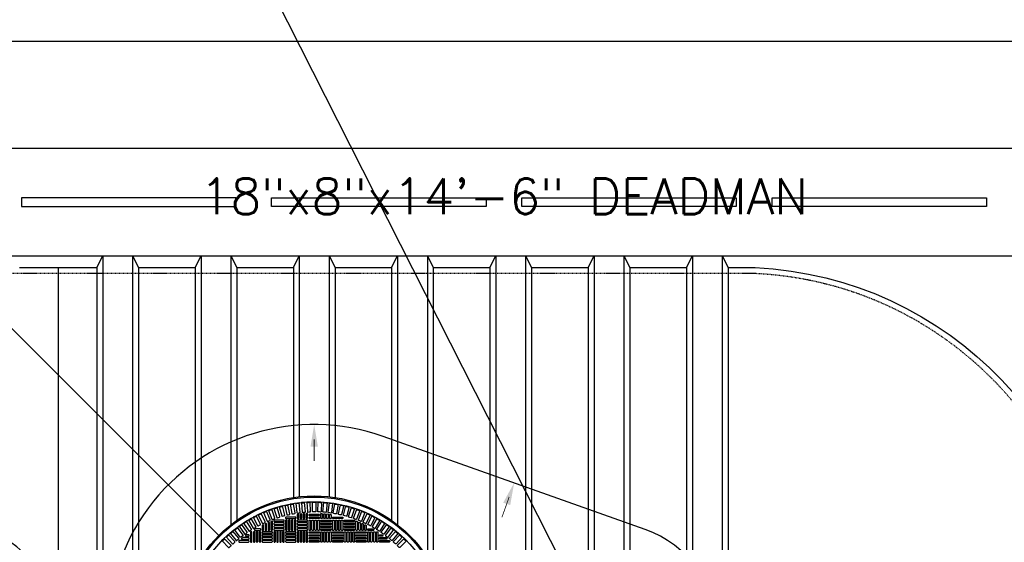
# Model space of a CAD drawing. Extents: x -285 to 5863, y 308 to 3178.
# Tile 608 of 622: x 5223 to 5388, y 1413 to 1501. Entities that reach past the tile are written whole.
import ezdxf
from ezdxf.enums import TextEntityAlignment as Align

# ---------------------------------------------------------------- set-up
doc = ezdxf.new("R2010")
doc.units = 0
doc.header["$MEASUREMENT"] = 0
doc.header["$PDSIZE"] = 1
doc.linetypes.add('HIDDEN3', pattern=[0.1875, 0.125, -0.0625])
doc.layers.get('0').update_dxf_attribs({"color": 255, "linetype": 'CONTINUOUS'})
doc.layers.get('DEFPOINTS').update_dxf_attribs({"linetype": 'CONTINUOUS'})
for name, color, linetype in [('DIM', 3, 'CONTINUOUS'), ('PIPING-PRODUCT-REGULAR', 4, 'CONTINUOUS'), ('TANK-ANCHOR', 4, 'CONTINUOUS'), ('TANK-MANHOLE-COVER-40', 2, 'CONTINUOUS'), ('TANK-MANHOLE-COVER-HATCH-40', 252, 'CONTINUOUS'), ('TANK-SLAB', 6, 'CONTINUOUS'), ('TANK-SLOPE', 3, 'CONTINUOUS'), ('TANK-UST', 5, 'CONTINUOUS'), ('TANK-UST-RIB', 7, 'CONTINUOUS'), ('TEXT', 3, 'CONTINUOUS')]:
    doc.layers.add(name, color=color, linetype=linetype)
doc.styles.add('SIMPLEX', font='simplex')
doc.dimstyles.new('DIM64', dxfattribs={"dimscale": 64, "dimtxt": 0.09375, "dimasz": 0.09375, "dimexe": 0.0625, "dimexo": 0.0625, "dimgap": 0.046875, "dimtad": 1, "dimdec": 4, "dimzin": 3, "dimdsep": 46, "dimlunit": 4, "dimtxsty": 'SIMPLEX', "dimcen": 0, "dimclrd": 256, "dimclre": 256, "dimclrt": 256, "dimadec": 0, "dimazin": 0, "dimtfac": 1, "dimtdec": 4, "dimtmove": 0, "dimatfit": 3, "dimfxl": 1, "dimfrac": 2, "dimtolj": 1, "dimtzin": 0, "dimarcsym": 0})

# ---------------------------------------------------------------- blocks, each defined once
blk = doc.blocks.new('*D66')
at = {"layer": 'DEFPOINTS', "color": 0, "transparency": 16777216}
for p in [(5440.24, 1545.52), (4823.48, 1497.02), (5440.24, 1497.02)]:
    blk.add_point(p, dxfattribs=at)
at = {"layer": 'DIM', "lineweight": -2, "transparency": 16777216}
for p, q in [((4823.48, 1501.02), (4823.48, 1549.52)), ((5440.24, 1501.02), (5440.24, 1549.52)), ((4829.48, 1545.52), (5434.24, 1545.52))]:
    blk.add_line(p, q, dxfattribs=at)
at = {"layer": 'DIM', "transparency": 16777216}
for points in [[(4829.48, 1546.52), (4829.48, 1544.52), (4823.48, 1545.52)], [(5434.24, 1546.52), (5434.24, 1544.52), (5440.24, 1545.52)]]:
    blk.add_solid(points, dxfattribs=at)
at = {"layer": 'DIM', "transparency": 16777216, "insert": (5131.86, 1553.09), "char_height": 6, "attachment_point": 5, "style": 'SIMPLEX'}
blk.add_mtext('\\A1;51\'-4 3/4" (F.V. TANK SLAB)', dxfattribs=at)

msp = doc.modelspace()

# ---------------------------------------------------------------- linework, layer by layer
msp.add_line((4499.19509, 3018.24851), (5862.73979, 324.31873))
at = {"layer": 'PIPING-PRODUCT-REGULAR'}
msp.add_line((5255.97061, 1414.02736), (5184.97959, 1485.01839), dxfattribs=at)
at = {"layer": 'TANK-ANCHOR'}
msp.add_lwpolyline([(5390.83467, 1479.01839), (5216.83467, 1479.01839), (5216.83467, 1461.01839), (5390.83467, 1461.01839)], close=True, dxfattribs=at)
at = {"layer": 'TANK-ANCHOR', "color": 7}
for points in [[(5258.83467, 1469.26839), (5258.83467, 1470.76839), (5222.83467, 1470.76839), (5222.83467, 1469.26839)], [(5264.83467, 1469.26839), (5264.83467, 1470.76839), (5300.83467, 1470.76839), (5300.83467, 1469.26839)], [(5306.83467, 1469.26839), (5306.83467, 1470.76839), (5342.83467, 1470.76839), (5342.83467, 1469.26839)], [(5348.83467, 1469.26839), (5348.83467, 1470.76839), (5384.83467, 1470.76839), (5384.83467, 1469.26839)]]:
    msp.add_lwpolyline(points, close=True, dxfattribs=at)
at = {"layer": 'TANK-MANHOLE-COVER-40', "color": 4, "linetype": 'Continuous'}
msp.add_circle((5271.97882, 1398.01916), 22.63902, dxfattribs=at)
at = {"layer": 'TANK-MANHOLE-COVER-40', "color": 1, "linetype": 'Continuous'}
msp.add_circle((5271.97882, 1398.01916), 22.44094, dxfattribs=at)
at = {"layer": 'TANK-MANHOLE-COVER-40', "color": 2, "linetype": 'Continuous'}
msp.add_circle((5271.97882, 1398.01916), 21.65354, dxfattribs=at)
at = {"layer": 'TANK-MANHOLE-COVER-HATCH-40', "linetype": 'Continuous'}
for points in [[(5264.96796, 1416.70805, -0.004911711), (5265.33646, 1416.84217, 0.417093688), (5265.38425, 1416.94336), (5264.84531, 1418.4241), (5264.32737, 1418.23558), (5264.86631, 1416.75484, 0.417093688), (5264.96796, 1416.70805)], [(5265.78983, 1416.99607, -0.004911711), (5266.16383, 1417.11399, 0.417093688), (5266.21599, 1417.213), (5265.74215, 1418.71583), (5265.21648, 1418.55009), (5265.69032, 1417.04725, 0.417093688), (5265.78983, 1416.99607)], [(5266.62348, 1417.24797, -0.004911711), (5267.00227, 1417.34947, 0.417093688), (5267.0587, 1417.4461), (5266.65086, 1418.96818), (5266.11846, 1418.82552), (5266.5263, 1417.30344, 0.417093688), (5266.62348, 1417.24797)], [(5267.46733, 1417.46326, -0.004911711), (5267.85018, 1417.54814, 0.417093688), (5267.91077, 1417.64222), (5267.56971, 1419.18064), (5267.0316, 1419.06134), (5267.37266, 1417.52292, 0.417093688), (5267.46733, 1417.46326)], [(5268.31976, 1417.64155, -0.004911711), (5268.70596, 1417.70964, 0.417093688), (5268.77059, 1417.80099), (5268.49696, 1419.35282), (5267.95415, 1419.25711), (5268.22778, 1417.70528, 0.417093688), (5268.31976, 1417.64155)], [(5269.17916, 1417.78248, -0.004911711), (5269.56796, 1417.83366, 0.417093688), (5269.63651, 1417.9221), (5269.43084, 1419.48439), (5268.88437, 1419.41245), (5269.09005, 1417.85016, 0.417093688), (5269.17916, 1417.78248)], [(5270.04389, 1417.88578, -0.004911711), (5270.43455, 1417.91996, 0.417093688), (5270.5069, 1418.00533), (5270.36956, 1419.5751), (5269.82048, 1419.52706), (5269.95781, 1417.95729, 0.417093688), (5270.04389, 1417.88578)], [(5270.9123, 1417.95128, -0.004911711), (5271.30408, 1417.96838, 0.417093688), (5271.38008, 1418.05051), (5271.31135, 1419.62478), (5270.76069, 1419.60074), (5270.82943, 1418.02647, 0.417093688), (5270.9123, 1417.95128)], [(5272.1749, 1417.97883, 0.004911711), (5271.78274, 1417.97883, -0.417093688), (5271.70323, 1418.05756), (5271.70323, 1419.63333), (5272.25441, 1419.63333), (5272.25441, 1418.05756, -0.417093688), (5272.1749, 1417.97883)], [(5273.04534, 1417.95128, 0.004911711), (5272.65356, 1417.96838, -0.417093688), (5272.57755, 1418.05051), (5272.64629, 1419.62478), (5273.19694, 1419.60074), (5273.12821, 1418.02647, -0.417093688), (5273.04534, 1417.95128)], [(5273.91375, 1417.88578, 0.004911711), (5273.52309, 1417.91996, -0.417093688), (5273.45074, 1418.00533), (5273.58808, 1419.5751), (5274.13716, 1419.52706), (5273.99982, 1417.95729, -0.417093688), (5273.91375, 1417.88578)], [(5274.77848, 1417.78248, 0.004911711), (5274.38968, 1417.83366, -0.417093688), (5274.32112, 1417.9221), (5274.5268, 1419.48439), (5275.07327, 1419.41245), (5274.86759, 1417.85016, -0.417093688), (5274.77848, 1417.78248)], [(5275.63788, 1417.64155, 0.004911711), (5275.25168, 1417.70964, -0.417093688), (5275.18705, 1417.80099), (5275.46068, 1419.35282), (5276.00348, 1419.25711), (5275.72985, 1417.70528, -0.417093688), (5275.63788, 1417.64155)], [(5276.49031, 1417.46326, 0.004911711), (5276.10745, 1417.54814, -0.417093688), (5276.04686, 1417.64222), (5276.38792, 1419.18064), (5276.92604, 1419.06134), (5276.58498, 1417.52292, -0.417093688), (5276.49031, 1417.46326)], [(5277.33416, 1417.24797, 0.004911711), (5276.95536, 1417.34947, -0.417093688), (5276.89894, 1417.4461), (5277.30678, 1418.96818), (5277.83918, 1418.82552), (5277.43134, 1417.30344, -0.417093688), (5277.33416, 1417.24797)], [(5278.16781, 1416.99607, 0.004911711), (5277.7938, 1417.11399, -0.417093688), (5277.74165, 1417.213), (5278.21549, 1418.71583), (5278.74116, 1418.55009), (5278.26732, 1417.04725, -0.417093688), (5278.16781, 1416.99607)], [(5278.98968, 1416.70805, 0.004911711), (5278.62117, 1416.84217, -0.417093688), (5278.57339, 1416.94336), (5279.11233, 1418.4241), (5279.63027, 1418.23558), (5279.09133, 1416.75484, -0.417093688), (5278.98968, 1416.70805)], [(5261.82918, 1415.2067, -0.004911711), (5262.16879, 1415.40278, 0.417093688), (5262.19829, 1415.51072), (5261.4104, 1416.87538), (5260.93306, 1416.59979), (5261.72095, 1415.23513, 0.417093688), (5261.82918, 1415.2067)], [(5262.58855, 1415.63306, -0.004911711), (5262.93639, 1415.81414, 0.417093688), (5262.97057, 1415.92069), (5262.24296, 1417.31842), (5261.75405, 1417.06391), (5262.48166, 1415.66619, 0.417093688), (5262.58855, 1415.63306)], [(5263.36579, 1416.0259, -0.004911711), (5263.7212, 1416.19163, 0.417093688), (5263.75999, 1416.29659), (5263.09404, 1417.72472), (5262.5945, 1417.49178), (5263.26045, 1416.06365, 0.417093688), (5263.36579, 1416.0259)], [(5264.15943, 1416.38445, -0.004911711), (5264.52174, 1416.53452, 0.417093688), (5264.56507, 1416.63769), (5263.96204, 1418.09352), (5263.45282, 1417.88259), (5264.05584, 1416.42677, 0.417093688), (5264.15943, 1416.38445)], [(5279.7982, 1416.38445, 0.004911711), (5279.4359, 1416.53452, -0.417093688), (5279.39257, 1416.63769), (5279.99559, 1418.09352), (5280.50482, 1417.88259), (5279.9018, 1416.42677, -0.417093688), (5279.7982, 1416.38445)], [(5280.59184, 1416.0259, 0.004911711), (5280.23643, 1416.19163, -0.417093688), (5280.19764, 1416.29659), (5280.86359, 1417.72472), (5281.36313, 1417.49178), (5280.69718, 1416.06365, -0.417093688), (5280.59184, 1416.0259)], [(5281.36909, 1415.63306, 0.004911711), (5281.02124, 1415.81414, -0.417093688), (5280.98707, 1415.92069), (5281.71468, 1417.31842), (5282.20358, 1417.06391), (5281.47597, 1415.66619, -0.417093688), (5281.36909, 1415.63306)], [(5282.12846, 1415.2067, 0.004911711), (5281.78884, 1415.40278, -0.417093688), (5281.75935, 1415.51072), (5282.54724, 1416.87538), (5283.02457, 1416.59979), (5282.23669, 1415.23513, -0.417093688), (5282.12846, 1415.2067)], [(5259.67258, 1413.73486, -0.417093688), (5259.56157, 1413.74892), (5258.6023, 1414.99907), (5259.03958, 1415.3346), (5259.99885, 1414.08446, -0.417093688), (5259.9837, 1413.97359, 0.004911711), (5259.67258, 1413.73486)], [(5260.36981, 1414.2567, -0.004911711), (5260.69104, 1414.48163, 0.417093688), (5260.71101, 1414.59173), (5259.80719, 1415.88253), (5259.35569, 1415.56638), (5260.25951, 1414.27559, 0.417093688), (5260.36981, 1414.2567)], [(5261.08913, 1414.74762, -0.004911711), (5261.41987, 1414.95832, 0.417093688), (5261.44462, 1415.06745), (5260.59796, 1416.39644), (5260.1331, 1416.10029), (5260.97976, 1414.7713, 0.417093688), (5261.08913, 1414.74762)], [(5262.18063, 1415.12546, 0.134263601), (5262.14056, 1415.1145), (5261.97406, 1415.01608, 0.763258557), (5262.01413, 1414.86955), (5262.9237, 1414.86955), (5262.9237, 1414.86955, 0.414213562), (5263.00244, 1414.94829), (5263.00244, 1415.04672), (5263.00244, 1415.04672, 0.414213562), (5262.9237, 1415.12546), (5262.18063, 1415.12546)], [(5281.777, 1415.12546, -0.134263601), (5281.81707, 1415.1145), (5281.98358, 1415.01608, -0.763258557), (5281.94351, 1414.86955), (5281.03394, 1414.86955), (5281.03394, 1414.86955, -0.414213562), (5280.9552, 1414.94829), (5280.9552, 1415.04672), (5280.9552, 1415.04672, -0.414213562), (5281.03394, 1415.12546), (5281.777, 1415.12546)], [(5282.86851, 1414.74762, 0.004911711), (5282.53777, 1414.95832, -0.417093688), (5282.51301, 1415.06745), (5283.35967, 1416.39644), (5283.82454, 1416.10029), (5282.97788, 1414.7713, -0.417093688), (5282.86851, 1414.74762)], [(5283.58783, 1414.2567, 0.004911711), (5283.2666, 1414.48163, -0.417093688), (5283.24662, 1414.59173), (5284.15045, 1415.88253), (5284.60195, 1415.56638), (5283.69812, 1414.27559, -0.417093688), (5283.58783, 1414.2567)], [(5284.28505, 1413.73486, 0.417093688), (5284.39607, 1413.74892), (5285.35533, 1414.99907), (5284.91805, 1415.3346), (5283.95878, 1414.08446, 0.417093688), (5283.97394, 1413.97359, -0.004911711), (5284.28505, 1413.73486)], [(5257.72656, 1411.99413, -0.004911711), (5258.00385, 1412.27142, 0.417093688), (5258.0044, 1412.38332), (5256.89016, 1413.49756), (5256.50042, 1413.10782), (5257.61466, 1411.99358, 0.417093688), (5257.72656, 1411.99413)], [(5258.99879, 1413.18312, -0.004911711), (5259.2992, 1413.43519, 0.417093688), (5259.3095, 1413.54661), (5258.29661, 1414.75372), (5257.87438, 1414.39943), (5258.88727, 1413.19232, 0.417093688), (5258.99879, 1413.18312)], [(5259.97454, 1413.64908, 0.168192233), (5259.92586, 1413.63223), (5259.80073, 1413.5338, 0.712046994), (5259.84942, 1413.39318), (5260.9552, 1413.39318), (5260.9552, 1413.39318, 0.414213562), (5261.03394, 1413.47192), (5261.03394, 1413.57034), (5261.03394, 1413.57034, 0.414213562), (5260.9552, 1413.64908), (5259.94728, 1413.64908)], [(5260.64064, 1414.14121, 0.157549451), (5260.59456, 1414.12632), (5260.45816, 1414.02789, 0.727787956), (5260.50423, 1413.8853), (5260.9552, 1413.8853), (5260.9552, 1413.8853, 0.414213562), (5261.03394, 1413.96404), (5261.03394, 1414.06247), (5261.03394, 1414.06247, 0.414213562), (5260.9552, 1414.14121), (5260.64064, 1414.14121)], [(5283.317, 1414.14121, -0.157549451), (5283.36307, 1414.12632), (5283.49948, 1414.02789, -0.727787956), (5283.4534, 1413.8853), (5283.00244, 1413.8853), (5283.00244, 1413.8853, -0.414213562), (5282.9237, 1413.96404), (5282.9237, 1414.06247), (5282.9237, 1414.06247, -0.414213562), (5283.00244, 1414.14121), (5283.317, 1414.14121)], [(5283.9831, 1413.64908, -0.168192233), (5284.03178, 1413.63223), (5284.1569, 1413.5338, -0.712046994), (5284.10822, 1413.39318), (5283.00244, 1413.39318), (5283.00244, 1413.39318, -0.414213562), (5282.9237, 1413.47192), (5282.9237, 1413.57034), (5282.9237, 1413.57034, -0.414213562), (5283.00244, 1413.64908), (5284.01036, 1413.64908)], [(5284.95885, 1413.18312, 0.004911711), (5284.65844, 1413.43519, -0.417093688), (5284.64814, 1413.54661), (5285.66103, 1414.75372), (5286.08326, 1414.39943), (5285.07037, 1413.19232, -0.417093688), (5284.95885, 1413.18312)], [(5286.23108, 1411.99413, 0.004911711), (5285.95379, 1412.27142, -0.417093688), (5285.95324, 1412.38332), (5287.06747, 1413.49756), (5287.45722, 1413.10782), (5286.34298, 1411.99358, -0.417093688), (5286.23108, 1411.99413)]]:
    msp.add_lwpolyline(points, format="xyb", dxfattribs=at)
for points in [[(5268.90795, 1417.01522, 0.414213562), (5268.82921, 1417.09396), (5267.25441, 1417.09396, 0.414213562), (5267.17567, 1417.01522), (5267.17567, 1416.9168, 0.414213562), (5267.25441, 1416.83806), (5268.82921, 1416.83806, 0.414213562), (5268.90795, 1416.9168)], [(5269.32134, 1416.83806, 0.414213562), (5269.40008, 1416.9168), (5269.40008, 1417.48387, 0.45513358), (5269.31053, 1417.56187), (5269.21211, 1417.54823, 0.374444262), (5269.14417, 1417.47024), (5269.14417, 1416.9168), (5269.14417, 1416.9168, 0.414213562), (5269.22291, 1416.83806), (5269.32134, 1416.83806)], [(5269.81346, 1416.83806, 0.414213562), (5269.8922, 1416.9168), (5269.8922, 1417.54475, 0.447565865), (5269.80462, 1417.62299), (5269.7062, 1417.61187, 0.381629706), (5269.6363, 1417.53363), (5269.6363, 1416.9168), (5269.6363, 1416.9168, 0.414213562), (5269.71504, 1416.83806), (5269.81346, 1416.83806)], [(5270.30559, 1416.83806, 0.414213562), (5270.38433, 1416.9168), (5270.38433, 1417.59307, 0.440061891), (5270.29871, 1417.67151), (5270.20029, 1417.66288, 0.388829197), (5270.12842, 1417.58444), (5270.12842, 1416.9168), (5270.12842, 1416.9168, 0.414213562), (5270.20716, 1416.83806), (5270.30559, 1416.83806)], [(5270.79772, 1416.83806, 0.414213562), (5270.87646, 1416.9168), (5270.87646, 1417.62893, 0.432615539), (5270.7928, 1417.70751), (5270.69438, 1417.70136, 0.39604796), (5270.62055, 1417.62277), (5270.62055, 1416.9168), (5270.62055, 1416.9168, 0.414213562), (5270.69929, 1416.83806), (5270.79772, 1416.83806)], [(5271.11268, 1417.50735, -0.414213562), (5271.19142, 1417.58609), (5272.76622, 1417.58609, -0.414213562), (5272.84496, 1417.50735), (5272.84496, 1417.40892, -0.414213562), (5272.76622, 1417.33018), (5271.19142, 1417.33018, -0.414213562), (5271.11268, 1417.40892)], [(5271.11268, 1417.01522, -0.414213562), (5271.19142, 1417.09396), (5272.76622, 1417.09396, -0.414213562), (5272.84496, 1417.01522), (5272.84496, 1416.9168, -0.414213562), (5272.76622, 1416.83806), (5271.19142, 1416.83806, -0.414213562), (5271.11268, 1416.9168)], [(5273.15992, 1416.83806, -0.414213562), (5273.08118, 1416.9168), (5273.08118, 1417.62893, -0.432615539), (5273.16483, 1417.70751), (5273.26326, 1417.70136, -0.39604796), (5273.33709, 1417.62277), (5273.33709, 1416.9168), (5273.33709, 1416.9168, -0.414213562), (5273.25835, 1416.83806), (5273.15992, 1416.83806)], [(5273.65205, 1416.83806, -0.414213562), (5273.57331, 1416.9168), (5273.57331, 1417.59307, -0.440061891), (5273.65892, 1417.67151), (5273.75735, 1417.66288, -0.388829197), (5273.82921, 1417.58444), (5273.82921, 1416.9168), (5273.82921, 1416.9168, -0.414213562), (5273.75047, 1416.83806), (5273.65205, 1416.83806)], [(5274.14417, 1416.83806, -0.414213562), (5274.06543, 1416.9168), (5274.06543, 1417.54475, -0.447565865), (5274.15301, 1417.62299), (5274.25144, 1417.61187, -0.381629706), (5274.32134, 1417.53363), (5274.32134, 1416.9168), (5274.32134, 1416.9168, -0.414213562), (5274.2426, 1416.83806), (5274.14417, 1416.83806)], [(5274.6363, 1416.83806, -0.414213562), (5274.55756, 1416.9168), (5274.55756, 1417.48387, -0.45513358), (5274.6471, 1417.56187), (5274.74553, 1417.54823, -0.374444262), (5274.81346, 1417.47024), (5274.81346, 1416.9168), (5274.81346, 1416.9168, -0.414213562), (5274.73472, 1416.83806), (5274.6363, 1416.83806)], [(5275.04968, 1417.01522, -0.414213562), (5275.12842, 1417.09396), (5276.70323, 1417.09396, -0.414213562), (5276.78197, 1417.01522), (5276.78197, 1416.9168, -0.414213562), (5276.70323, 1416.83806), (5275.12842, 1416.83806, -0.414213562), (5275.04968, 1416.9168)], [(5263.23866, 1415.65595), (5263.23866, 1414.94829), (5263.23866, 1414.94829, 0.414213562), (5263.3174, 1414.86955), (5263.41583, 1414.86955), (5263.41583, 1414.86955, 0.414213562), (5263.49457, 1414.94829), (5263.49457, 1415.71277, 0.577350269), (5263.37646, 1415.78097), (5263.27803, 1415.72414, 0.267949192)], [(5263.90795, 1414.86955, 0.414213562), (5263.98669, 1414.94829), (5263.98669, 1415.92989, 0.544713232), (5263.87554, 1416.00164), (5263.77711, 1415.95718, 0.294738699), (5263.73079, 1415.88542), (5263.73079, 1414.94829), (5263.73079, 1414.94829, 0.414213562), (5263.80953, 1414.86955), (5263.90795, 1414.86955)], [(5264.40008, 1414.86955, 0.414213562), (5264.47882, 1414.94829), (5264.47882, 1416.14363, 0.535923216), (5264.36963, 1416.21624), (5264.2712, 1416.17496, 0.302148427), (5264.22291, 1416.10235), (5264.22291, 1414.94829), (5264.22291, 1414.94829, 0.414213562), (5264.30165, 1414.86955), (5264.40008, 1414.86955)], [(5264.8922, 1414.86955, 0.414213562), (5264.97094, 1414.94829), (5264.97094, 1416.34166, 0.52729524), (5264.86372, 1416.41506), (5264.76529, 1416.37687, 0.309504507), (5264.71504, 1416.30346), (5264.71504, 1414.94829), (5264.71504, 1414.94829, 0.414213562), (5264.79378, 1414.86955), (5264.8922, 1414.86955)], [(5279.06543, 1414.86955, -0.414213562), (5278.98669, 1414.94829), (5278.98669, 1416.34166, -0.52729524), (5279.09392, 1416.41506), (5279.19234, 1416.37687, -0.309504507), (5279.2426, 1416.30346), (5279.2426, 1414.94829), (5279.2426, 1414.94829, -0.414213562), (5279.16386, 1414.86955), (5279.06543, 1414.86955)], [(5279.55756, 1414.86955, -0.414213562), (5279.47882, 1414.94829), (5279.47882, 1416.14363, -0.535923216), (5279.58801, 1416.21624), (5279.68644, 1416.17496, -0.302148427), (5279.73472, 1416.10235), (5279.73472, 1414.94829), (5279.73472, 1414.94829, -0.414213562), (5279.65598, 1414.86955), (5279.55756, 1414.86955)], [(5280.04968, 1414.86955, -0.414213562), (5279.97094, 1414.94829), (5279.97094, 1415.92989, -0.544713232), (5280.0821, 1416.00164), (5280.18053, 1415.95718, -0.294738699), (5280.22685, 1415.88542), (5280.22685, 1414.94829), (5280.22685, 1414.94829, -0.414213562), (5280.14811, 1414.86955), (5280.04968, 1414.86955)], [(5280.71898, 1415.65595), (5280.71898, 1414.94829), (5280.71898, 1414.94829, -0.414213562), (5280.64024, 1414.86955), (5280.54181, 1414.86955), (5280.54181, 1414.86955, -0.414213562), (5280.46307, 1414.94829), (5280.46307, 1415.71277, -0.577350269), (5280.58118, 1415.78097), (5280.67961, 1415.72414, -0.267949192)], [(5258.64426, 1412.97921), (5257.57968, 1414.14099), (5257.17331, 1413.76861), (5258.23788, 1412.60683, 0.417093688), (5258.3497, 1412.6025, -0.004911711), (5258.63883, 1412.86744, 0.417093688)], [(5285.31338, 1412.97921), (5286.37796, 1414.14099), (5286.78433, 1413.76861), (5285.71975, 1412.60683, -0.417093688), (5285.60794, 1412.6025, 0.004911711), (5285.31881, 1412.86744, -0.417093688)], [(5261.03394, 1413.07821, 0.414213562), (5260.9552, 1413.15695), (5259.38039, 1413.15695, 0.414213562), (5259.30165, 1413.07821), (5259.30165, 1412.97979, 0.414213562), (5259.38039, 1412.90105), (5260.9552, 1412.90105, 0.414213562), (5261.03394, 1412.97979)], [(5282.9237, 1413.07821, -0.414213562), (5283.00244, 1413.15695), (5284.57724, 1413.15695, -0.414213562), (5284.65598, 1413.07821), (5284.65598, 1412.97979, -0.414213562), (5284.57724, 1412.90105), (5283.00244, 1412.90105, -0.414213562), (5282.9237, 1412.97979)]]:
    msp.add_lwpolyline(points, format="xyb", close=True, dxfattribs=at)
at = {"layer": 'TANK-MANHOLE-COVER-HATCH-40', "linetype": 'Continuous', "flags": 128}
for points in [[(5265.20716, 1416.42467, 0.414213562), (5265.2859, 1416.34593), (5266.86071, 1416.34593, 0.414213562), (5266.93945, 1416.42467), (5266.93945, 1416.5231, 0.414213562), (5266.86071, 1416.60184), (5265.2859, 1416.60184, 0.414213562), (5265.20716, 1416.5231)], [(5265.20716, 1415.93255, 0.414213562), (5265.2859, 1415.85381), (5266.86071, 1415.85381, 0.414213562), (5266.93945, 1415.93255), (5266.93945, 1416.03097, 0.414213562), (5266.86071, 1416.10971), (5265.2859, 1416.10971, 0.414213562), (5265.20716, 1416.03097)], [(5265.20716, 1415.44042, 0.414213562), (5265.2859, 1415.36168), (5266.86071, 1415.36168, 0.414213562), (5266.93945, 1415.44042), (5266.93945, 1415.53884, 0.414213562), (5266.86071, 1415.61758), (5265.2859, 1415.61758, 0.414213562), (5265.20716, 1415.53884)], [(5265.20716, 1414.94829, 0.414213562), (5265.2859, 1414.86955), (5266.86071, 1414.86955, 0.414213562), (5266.93945, 1414.94829), (5266.93945, 1415.04672, 0.414213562), (5266.86071, 1415.12546), (5265.2859, 1415.12546, 0.414213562), (5265.20716, 1415.04672)], [(5267.35283, 1414.86955, 0.414213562), (5267.43157, 1414.94829), (5267.43157, 1416.5231, 0.414213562), (5267.35283, 1416.60184), (5267.25441, 1416.60184, 0.414213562), (5267.17567, 1416.5231), (5267.17567, 1414.94829, 0.414213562), (5267.25441, 1414.86955)], [(5267.84496, 1414.86955, 0.414213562), (5267.9237, 1414.94829), (5267.9237, 1416.5231, 0.414213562), (5267.84496, 1416.60184), (5267.74653, 1416.60184, 0.414213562), (5267.66779, 1416.5231), (5267.66779, 1414.94829, 0.414213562), (5267.74653, 1414.86955)], [(5268.33709, 1414.86955, 0.414213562), (5268.41583, 1414.94829), (5268.41583, 1416.5231, 0.414213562), (5268.33709, 1416.60184), (5268.23866, 1416.60184, 0.414213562), (5268.15992, 1416.5231), (5268.15992, 1414.94829, 0.414213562), (5268.23866, 1414.86955)], [(5268.82921, 1414.86955, 0.414213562), (5268.90795, 1414.94829), (5268.90795, 1416.5231, 0.414213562), (5268.82921, 1416.60184), (5268.73079, 1416.60184, 0.414213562), (5268.65205, 1416.5231), (5268.65205, 1414.94829, 0.414213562), (5268.73079, 1414.86955)], [(5269.14417, 1416.42467, 0.414213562), (5269.22291, 1416.34593), (5270.79772, 1416.34593, 0.414213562), (5270.87646, 1416.42467), (5270.87646, 1416.5231, 0.414213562), (5270.79772, 1416.60184), (5269.22291, 1416.60184, 0.414213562), (5269.14417, 1416.5231)], [(5269.14417, 1415.93255, 0.414213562), (5269.22291, 1415.85381), (5270.79772, 1415.85381, 0.414213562), (5270.87646, 1415.93255), (5270.87646, 1416.03097, 0.414213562), (5270.79772, 1416.10971), (5269.22291, 1416.10971, 0.414213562), (5269.14417, 1416.03097)], [(5269.14417, 1415.44042, 0.414213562), (5269.22291, 1415.36168), (5270.79772, 1415.36168, 0.414213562), (5270.87646, 1415.44042), (5270.87646, 1415.53884, 0.414213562), (5270.79772, 1415.61758), (5269.22291, 1415.61758, 0.414213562), (5269.14417, 1415.53884)], [(5269.14417, 1414.94829, 0.414213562), (5269.22291, 1414.86955), (5270.79772, 1414.86955, 0.414213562), (5270.87646, 1414.94829), (5270.87646, 1415.04672, 0.414213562), (5270.79772, 1415.12546), (5269.22291, 1415.12546, 0.414213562), (5269.14417, 1415.04672)], [(5271.19142, 1414.86955, -0.414213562), (5271.11268, 1414.94829), (5271.11268, 1416.5231, -0.414213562), (5271.19142, 1416.60184), (5271.28984, 1416.60184, -0.414213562), (5271.36858, 1416.5231), (5271.36858, 1414.94829, -0.414213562), (5271.28984, 1414.86955)], [(5271.68354, 1414.86955, -0.414213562), (5271.6048, 1414.94829), (5271.6048, 1416.5231, -0.414213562), (5271.68354, 1416.60184), (5271.78197, 1416.60184, -0.414213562), (5271.86071, 1416.5231), (5271.86071, 1414.94829, -0.414213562), (5271.78197, 1414.86955)], [(5272.17567, 1414.86955, -0.414213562), (5272.09693, 1414.94829), (5272.09693, 1416.5231, -0.414213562), (5272.17567, 1416.60184), (5272.27409, 1416.60184, -0.414213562), (5272.35283, 1416.5231), (5272.35283, 1414.94829, -0.414213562), (5272.27409, 1414.86955)], [(5272.66779, 1414.86955, -0.414213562), (5272.58905, 1414.94829), (5272.58905, 1416.5231, -0.414213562), (5272.66779, 1416.60184), (5272.76622, 1416.60184, -0.414213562), (5272.84496, 1416.5231), (5272.84496, 1414.94829, -0.414213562), (5272.76622, 1414.86955)], [(5274.81346, 1416.42467, -0.414213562), (5274.73472, 1416.34593), (5273.15992, 1416.34593, -0.414213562), (5273.08118, 1416.42467), (5273.08118, 1416.5231, -0.414213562), (5273.15992, 1416.60184), (5274.73472, 1416.60184, -0.414213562), (5274.81346, 1416.5231)], [(5274.81346, 1415.93255, -0.414213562), (5274.73472, 1415.85381), (5273.15992, 1415.85381, -0.414213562), (5273.08118, 1415.93255), (5273.08118, 1416.03097, -0.414213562), (5273.15992, 1416.10971), (5274.73472, 1416.10971, -0.414213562), (5274.81346, 1416.03097)], [(5274.81346, 1415.44042, -0.414213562), (5274.73472, 1415.36168), (5273.15992, 1415.36168, -0.414213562), (5273.08118, 1415.44042), (5273.08118, 1415.53884, -0.414213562), (5273.15992, 1415.61758), (5274.73472, 1415.61758, -0.414213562), (5274.81346, 1415.53884)], [(5274.81346, 1414.94829, -0.414213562), (5274.73472, 1414.86955), (5273.15992, 1414.86955, -0.414213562), (5273.08118, 1414.94829), (5273.08118, 1415.04672, -0.414213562), (5273.15992, 1415.12546), (5274.73472, 1415.12546, -0.414213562), (5274.81346, 1415.04672)], [(5275.12842, 1414.86955, -0.414213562), (5275.04968, 1414.94829), (5275.04968, 1416.5231, -0.414213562), (5275.12842, 1416.60184), (5275.22685, 1416.60184, -0.414213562), (5275.30559, 1416.5231), (5275.30559, 1414.94829, -0.414213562), (5275.22685, 1414.86955)], [(5275.62055, 1414.86955, -0.414213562), (5275.54181, 1414.94829), (5275.54181, 1416.5231, -0.414213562), (5275.62055, 1416.60184), (5275.71898, 1416.60184, -0.414213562), (5275.79772, 1416.5231), (5275.79772, 1414.94829, -0.414213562), (5275.71898, 1414.86955)], [(5276.11268, 1414.86955, -0.414213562), (5276.03394, 1414.94829), (5276.03394, 1416.5231, -0.414213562), (5276.11268, 1416.60184), (5276.2111, 1416.60184, -0.414213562), (5276.28984, 1416.5231), (5276.28984, 1414.94829, -0.414213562), (5276.2111, 1414.86955)], [(5276.6048, 1414.86955, -0.414213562), (5276.52606, 1414.94829), (5276.52606, 1416.5231, -0.414213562), (5276.6048, 1416.60184), (5276.70323, 1416.60184, -0.414213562), (5276.78197, 1416.5231), (5276.78197, 1414.94829, -0.414213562), (5276.70323, 1414.86955)], [(5278.75047, 1416.42467, -0.414213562), (5278.67173, 1416.34593), (5277.09693, 1416.34593, -0.414213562), (5277.01819, 1416.42467), (5277.01819, 1416.5231, -0.414213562), (5277.09693, 1416.60184), (5278.67173, 1416.60184, -0.414213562), (5278.75047, 1416.5231)], [(5278.75047, 1415.93255, -0.414213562), (5278.67173, 1415.85381), (5277.09693, 1415.85381, -0.414213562), (5277.01819, 1415.93255), (5277.01819, 1416.03097, -0.414213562), (5277.09693, 1416.10971), (5278.67173, 1416.10971, -0.414213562), (5278.75047, 1416.03097)], [(5278.75047, 1415.44042, -0.414213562), (5278.67173, 1415.36168), (5277.09693, 1415.36168, -0.414213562), (5277.01819, 1415.44042), (5277.01819, 1415.53884, -0.414213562), (5277.09693, 1415.61758), (5278.67173, 1415.61758, -0.414213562), (5278.75047, 1415.53884)], [(5278.75047, 1414.94829, -0.414213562), (5278.67173, 1414.86955), (5277.09693, 1414.86955, -0.414213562), (5277.01819, 1414.94829), (5277.01819, 1415.04672, -0.414213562), (5277.09693, 1415.12546), (5278.67173, 1415.12546, -0.414213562), (5278.75047, 1415.04672)], [(5261.44732, 1412.90105, 0.414213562), (5261.52606, 1412.97979), (5261.52606, 1414.55459, 0.414213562), (5261.44732, 1414.63333), (5261.3489, 1414.63333, 0.414213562), (5261.27016, 1414.55459), (5261.27016, 1412.97979, 0.414213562), (5261.3489, 1412.90105)], [(5261.93945, 1412.90105, 0.414213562), (5262.01819, 1412.97979), (5262.01819, 1414.55459, 0.414213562), (5261.93945, 1414.63333), (5261.84102, 1414.63333, 0.414213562), (5261.76228, 1414.55459), (5261.76228, 1412.97979, 0.414213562), (5261.84102, 1412.90105)], [(5262.43157, 1412.90105, 0.414213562), (5262.51031, 1412.97979), (5262.51031, 1414.55459, 0.414213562), (5262.43157, 1414.63333), (5262.33315, 1414.63333, 0.414213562), (5262.25441, 1414.55459), (5262.25441, 1412.97979, 0.414213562), (5262.33315, 1412.90105)], [(5262.9237, 1412.90105, 0.414213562), (5263.00244, 1412.97979), (5263.00244, 1414.55459, 0.414213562), (5262.9237, 1414.63333), (5262.82527, 1414.63333, 0.414213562), (5262.74653, 1414.55459), (5262.74653, 1412.97979, 0.414213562), (5262.82527, 1412.90105)], [(5264.97094, 1414.55459, 0.414213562), (5264.8922, 1414.63333), (5263.3174, 1414.63333, 0.414213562), (5263.23866, 1414.55459), (5263.23866, 1414.45617, 0.414213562), (5263.3174, 1414.37743), (5264.8922, 1414.37743, 0.414213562), (5264.97094, 1414.45617)], [(5264.97094, 1414.06247, 0.414213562), (5264.8922, 1414.14121), (5263.3174, 1414.14121, 0.414213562), (5263.23866, 1414.06247), (5263.23866, 1413.96404, 0.414213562), (5263.3174, 1413.8853), (5264.8922, 1413.8853, 0.414213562), (5264.97094, 1413.96404)], [(5264.97094, 1413.57034, 0.414213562), (5264.8922, 1413.64908), (5263.3174, 1413.64908, 0.414213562), (5263.23866, 1413.57034), (5263.23866, 1413.47192, 0.414213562), (5263.3174, 1413.39318), (5264.8922, 1413.39318, 0.414213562), (5264.97094, 1413.47192)], [(5265.38433, 1412.90105, 0.414213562), (5265.46307, 1412.97979), (5265.46307, 1414.55459, 0.414213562), (5265.38433, 1414.63333), (5265.2859, 1414.63333, 0.414213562), (5265.20716, 1414.55459), (5265.20716, 1412.97979, 0.414213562), (5265.2859, 1412.90105)], [(5265.87646, 1412.90105, 0.414213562), (5265.9552, 1412.97979), (5265.9552, 1414.55459, 0.414213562), (5265.87646, 1414.63333), (5265.77803, 1414.63333, 0.414213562), (5265.69929, 1414.55459), (5265.69929, 1412.97979, 0.414213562), (5265.77803, 1412.90105)], [(5266.36858, 1412.90105, 0.414213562), (5266.44732, 1412.97979), (5266.44732, 1414.55459, 0.414213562), (5266.36858, 1414.63333), (5266.27016, 1414.63333, 0.414213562), (5266.19142, 1414.55459), (5266.19142, 1412.97979, 0.414213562), (5266.27016, 1412.90105)], [(5266.86071, 1412.90105, 0.414213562), (5266.93945, 1412.97979), (5266.93945, 1414.55459, 0.414213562), (5266.86071, 1414.63333), (5266.76228, 1414.63333, 0.414213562), (5266.68354, 1414.55459), (5266.68354, 1412.97979, 0.414213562), (5266.76228, 1412.90105)], [(5268.90795, 1414.55459, 0.414213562), (5268.82921, 1414.63333), (5267.25441, 1414.63333, 0.414213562), (5267.17567, 1414.55459), (5267.17567, 1414.45617, 0.414213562), (5267.25441, 1414.37743), (5268.82921, 1414.37743, 0.414213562), (5268.90795, 1414.45617)], [(5268.90795, 1414.06247, 0.414213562), (5268.82921, 1414.14121), (5267.25441, 1414.14121, 0.414213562), (5267.17567, 1414.06247), (5267.17567, 1413.96404, 0.414213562), (5267.25441, 1413.8853), (5268.82921, 1413.8853, 0.414213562), (5268.90795, 1413.96404)], [(5268.90795, 1413.57034, 0.414213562), (5268.82921, 1413.64908), (5267.25441, 1413.64908, 0.414213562), (5267.17567, 1413.57034), (5267.17567, 1413.47192, 0.414213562), (5267.25441, 1413.39318), (5268.82921, 1413.39318, 0.414213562), (5268.90795, 1413.47192)], [(5269.32134, 1412.90105, 0.414213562), (5269.40008, 1412.97979), (5269.40008, 1414.55459, 0.414213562), (5269.32134, 1414.63333), (5269.22291, 1414.63333, 0.414213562), (5269.14417, 1414.55459), (5269.14417, 1412.97979, 0.414213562), (5269.22291, 1412.90105)], [(5269.81346, 1412.90105, 0.414213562), (5269.8922, 1412.97979), (5269.8922, 1414.55459, 0.414213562), (5269.81346, 1414.63333), (5269.71504, 1414.63333, 0.414213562), (5269.6363, 1414.55459), (5269.6363, 1412.97979, 0.414213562), (5269.71504, 1412.90105)], [(5270.30559, 1412.90105, 0.414213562), (5270.38433, 1412.97979), (5270.38433, 1414.55459, 0.414213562), (5270.30559, 1414.63333), (5270.20716, 1414.63333, 0.414213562), (5270.12842, 1414.55459), (5270.12842, 1412.97979, 0.414213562), (5270.20716, 1412.90105)], [(5270.79772, 1412.90105, 0.414213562), (5270.87646, 1412.97979), (5270.87646, 1414.55459, 0.414213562), (5270.79772, 1414.63333), (5270.69929, 1414.63333, 0.414213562), (5270.62055, 1414.55459), (5270.62055, 1412.97979, 0.414213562), (5270.69929, 1412.90105)], [(5271.11268, 1414.55459, -0.414213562), (5271.19142, 1414.63333), (5272.76622, 1414.63333, -0.414213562), (5272.84496, 1414.55459), (5272.84496, 1414.45617, -0.414213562), (5272.76622, 1414.37743), (5271.19142, 1414.37743, -0.414213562), (5271.11268, 1414.45617)], [(5271.11268, 1414.06247, -0.414213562), (5271.19142, 1414.14121), (5272.76622, 1414.14121, -0.414213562), (5272.84496, 1414.06247), (5272.84496, 1413.96404, -0.414213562), (5272.76622, 1413.8853), (5271.19142, 1413.8853, -0.414213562), (5271.11268, 1413.96404)], [(5271.11268, 1413.57034, -0.414213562), (5271.19142, 1413.64908), (5272.76622, 1413.64908, -0.414213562), (5272.84496, 1413.57034), (5272.84496, 1413.47192, -0.414213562), (5272.76622, 1413.39318), (5271.19142, 1413.39318, -0.414213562), (5271.11268, 1413.47192)], [(5273.15992, 1412.90105, -0.414213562), (5273.08118, 1412.97979), (5273.08118, 1414.55459, -0.414213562), (5273.15992, 1414.63333), (5273.25835, 1414.63333, -0.414213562), (5273.33709, 1414.55459), (5273.33709, 1412.97979, -0.414213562), (5273.25835, 1412.90105)], [(5273.65205, 1412.90105, -0.414213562), (5273.57331, 1412.97979), (5273.57331, 1414.55459, -0.414213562), (5273.65205, 1414.63333), (5273.75047, 1414.63333, -0.414213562), (5273.82921, 1414.55459), (5273.82921, 1412.97979, -0.414213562), (5273.75047, 1412.90105)], [(5274.14417, 1412.90105, -0.414213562), (5274.06543, 1412.97979), (5274.06543, 1414.55459, -0.414213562), (5274.14417, 1414.63333), (5274.2426, 1414.63333, -0.414213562), (5274.32134, 1414.55459), (5274.32134, 1412.97979, -0.414213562), (5274.2426, 1412.90105)], [(5274.6363, 1412.90105, -0.414213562), (5274.55756, 1412.97979), (5274.55756, 1414.55459, -0.414213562), (5274.6363, 1414.63333), (5274.73472, 1414.63333, -0.414213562), (5274.81346, 1414.55459), (5274.81346, 1412.97979, -0.414213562), (5274.73472, 1412.90105)], [(5275.04968, 1414.55459, -0.414213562), (5275.12842, 1414.63333), (5276.70323, 1414.63333, -0.414213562), (5276.78197, 1414.55459), (5276.78197, 1414.45617, -0.414213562), (5276.70323, 1414.37743), (5275.12842, 1414.37743, -0.414213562), (5275.04968, 1414.45617)], [(5275.04968, 1414.06247, -0.414213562), (5275.12842, 1414.14121), (5276.70323, 1414.14121, -0.414213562), (5276.78197, 1414.06247), (5276.78197, 1413.96404, -0.414213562), (5276.70323, 1413.8853), (5275.12842, 1413.8853, -0.414213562), (5275.04968, 1413.96404)], [(5275.04968, 1413.57034, -0.414213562), (5275.12842, 1413.64908), (5276.70323, 1413.64908, -0.414213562), (5276.78197, 1413.57034), (5276.78197, 1413.47192, -0.414213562), (5276.70323, 1413.39318), (5275.12842, 1413.39318, -0.414213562), (5275.04968, 1413.47192)], [(5277.09693, 1412.90105, -0.414213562), (5277.01819, 1412.97979), (5277.01819, 1414.55459, -0.414213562), (5277.09693, 1414.63333), (5277.19535, 1414.63333, -0.414213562), (5277.27409, 1414.55459), (5277.27409, 1412.97979, -0.414213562), (5277.19535, 1412.90105)], [(5277.58905, 1412.90105, -0.414213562), (5277.51031, 1412.97979), (5277.51031, 1414.55459, -0.414213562), (5277.58905, 1414.63333), (5277.68748, 1414.63333, -0.414213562), (5277.76622, 1414.55459), (5277.76622, 1412.97979, -0.414213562), (5277.68748, 1412.90105)], [(5278.08118, 1412.90105, -0.414213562), (5278.00244, 1412.97979), (5278.00244, 1414.55459, -0.414213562), (5278.08118, 1414.63333), (5278.17961, 1414.63333, -0.414213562), (5278.25835, 1414.55459), (5278.25835, 1412.97979, -0.414213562), (5278.17961, 1412.90105)], [(5278.57331, 1412.90105, -0.414213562), (5278.49457, 1412.97979), (5278.49457, 1414.55459, -0.414213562), (5278.57331, 1414.63333), (5278.67173, 1414.63333, -0.414213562), (5278.75047, 1414.55459), (5278.75047, 1412.97979, -0.414213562), (5278.67173, 1412.90105)], [(5278.98669, 1414.55459, -0.414213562), (5279.06543, 1414.63333), (5280.64024, 1414.63333, -0.414213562), (5280.71898, 1414.55459), (5280.71898, 1414.45617, -0.414213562), (5280.64024, 1414.37743), (5279.06543, 1414.37743, -0.414213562), (5278.98669, 1414.45617)], [(5278.98669, 1414.06247, -0.414213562), (5279.06543, 1414.14121), (5280.64024, 1414.14121, -0.414213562), (5280.71898, 1414.06247), (5280.71898, 1413.96404, -0.414213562), (5280.64024, 1413.8853), (5279.06543, 1413.8853, -0.414213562), (5278.98669, 1413.96404)], [(5278.98669, 1413.57034, -0.414213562), (5279.06543, 1413.64908), (5280.64024, 1413.64908, -0.414213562), (5280.71898, 1413.57034), (5280.71898, 1413.47192, -0.414213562), (5280.64024, 1413.39318), (5279.06543, 1413.39318, -0.414213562), (5278.98669, 1413.47192)], [(5281.03394, 1412.90105, -0.414213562), (5280.9552, 1412.97979), (5280.9552, 1414.55459, -0.414213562), (5281.03394, 1414.63333), (5281.13236, 1414.63333, -0.414213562), (5281.2111, 1414.55459), (5281.2111, 1412.97979, -0.414213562), (5281.13236, 1412.90105)], [(5281.52606, 1412.90105, -0.414213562), (5281.44732, 1412.97979), (5281.44732, 1414.55459, -0.414213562), (5281.52606, 1414.63333), (5281.62449, 1414.63333, -0.414213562), (5281.70323, 1414.55459), (5281.70323, 1412.97979, -0.414213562), (5281.62449, 1412.90105)], [(5282.01819, 1412.90105, -0.414213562), (5281.93945, 1412.97979), (5281.93945, 1414.55459, -0.414213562), (5282.01819, 1414.63333), (5282.11661, 1414.63333, -0.414213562), (5282.19535, 1414.55459), (5282.19535, 1412.97979, -0.414213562), (5282.11661, 1412.90105)], [(5282.51031, 1412.90105, -0.414213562), (5282.43157, 1412.97979), (5282.43157, 1414.55459, -0.414213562), (5282.51031, 1414.63333), (5282.60874, 1414.63333, -0.414213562), (5282.68748, 1414.55459), (5282.68748, 1412.97979, -0.414213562), (5282.60874, 1412.90105)], [(5264.97094, 1413.07821, 0.414213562), (5264.8922, 1413.15695), (5263.3174, 1413.15695, 0.414213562), (5263.23866, 1413.07821), (5263.23866, 1412.97979, 0.414213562), (5263.3174, 1412.90105), (5264.8922, 1412.90105, 0.414213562), (5264.97094, 1412.97979)], [(5268.90795, 1413.07821, 0.414213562), (5268.82921, 1413.15695), (5267.25441, 1413.15695, 0.414213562), (5267.17567, 1413.07821), (5267.17567, 1412.97979, 0.414213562), (5267.25441, 1412.90105), (5268.82921, 1412.90105, 0.414213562), (5268.90795, 1412.97979)], [(5271.11268, 1413.07821, -0.414213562), (5271.19142, 1413.15695), (5272.76622, 1413.15695, -0.414213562), (5272.84496, 1413.07821), (5272.84496, 1412.97979, -0.414213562), (5272.76622, 1412.90105), (5271.19142, 1412.90105, -0.414213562), (5271.11268, 1412.97979)], [(5275.04968, 1413.07821, -0.414213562), (5275.12842, 1413.15695), (5276.70323, 1413.15695, -0.414213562), (5276.78197, 1413.07821), (5276.78197, 1412.97979, -0.414213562), (5276.70323, 1412.90105), (5275.12842, 1412.90105, -0.414213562), (5275.04968, 1412.97979)], [(5278.98669, 1413.07821, -0.414213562), (5279.06543, 1413.15695), (5280.64024, 1413.15695, -0.414213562), (5280.71898, 1413.07821), (5280.71898, 1412.97979, -0.414213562), (5280.64024, 1412.90105), (5279.06543, 1412.90105, -0.414213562), (5278.98669, 1412.97979)]]:
    msp.add_lwpolyline(points, format="xyb", close=True, dxfattribs=at)
at = {"layer": 'TANK-MANHOLE-COVER-HATCH-40', "linetype": 'Continuous'}
for start, end in [(109.2664263, 110.7335737), (106.7664263, 108.2335737), (104.2664263, 105.7335737), (101.7664263, 103.2335737), (99.2664263, 100.7335737), (96.7664263, 98.2335737), (94.2664263, 95.7335737), (91.7664263, 93.2335737), (89.2664263, 90.7335737), (86.7664263, 88.2335737), (84.2664263, 85.7335737), (81.7664263, 83.2335737), (79.2664263, 80.7335737), (76.7664263, 78.2335737), (74.2664263, 75.7335737), (71.7664263, 73.2335737), (69.2664263, 70.7335737), (119.2664263, 120.7335737), (116.7664263, 118.2335737), (114.2664263, 115.7335737), (111.7664263, 113.2335737), (66.7664263, 68.2335737), (64.2664263, 65.7335737), (61.7664263, 63.2335737), (59.2664263, 60.7335737), (126.7664263, 128.2335737), (124.2664263, 125.7335737), (121.7664263, 123.2335737), (56.7664263, 58.2335737), (54.2664263, 55.7335737), (51.7664263, 53.2335737), (134.2664263, 135.7335737), (131.7664263, 133.2335737), (129.2664263, 130.7335737), (49.2664263, 50.7335737), (46.7664263, 48.2335737), (44.2664263, 45.7335737)]:
    msp.add_arc((5271.97882, 1398.01916), 21.52559, start, end, dxfattribs=at)
at = {"layer": 'TANK-SLAB'}
msp.add_lwpolyline([(5440.23519, 1299.01839), (5440.23519, 1497.01839), (4823.47882, 1497.01839), (4823.47882, 1299.01839)], close=True, dxfattribs=at)
at = {"layer": 'TANK-SLOPE'}
for points in [[(5283.57379, 1365.37841), (5327.52712, 1380.99195, 0.705978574), (5327.52765, 1415.04464), (5283.5748, 1430.65955, 1.416473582)], [(5217.35129, 1381.20695, 0.680865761), (5217.35129, 1414.82983), (5181.6425, 1428.89646, 1.468718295), (5181.6425, 1367.14032)]]:
    msp.add_lwpolyline(points, format="xyb", close=True, dxfattribs=at)
at = {"layer": 'TANK-SLOPE', "const_width": 0.125}
for points in [[(5271.97882, 1430.15818), (5271.97882, 1426.51739)], [(5304.71431, 1420.49634), (5303.4955, 1417.06562)]]:
    msp.add_lwpolyline(points, dxfattribs=at)
at = {"layer": 'TANK-SLOPE'}
for points in [[(5271.35382, 1428.90818), (5271.97882, 1432.65818), (5272.60382, 1428.90818)], [(5303.70691, 1419.52769), (5305.55123, 1422.85209), (5304.88479, 1419.10924)]]:
    msp.add_solid(points, dxfattribs=at)
at = {"layer": 'TANK-UST'}
msp.add_lwpolyline([(5222.47882, 1459.01839), (5235.47882, 1459.01839), (5236.47882, 1461.01839), (5241.47882, 1461.01839), (5242.47882, 1459.01839), (5251.97882, 1459.01839), (5252.97882, 1461.01839), (5257.97882, 1461.01839), (5258.97882, 1459.01839), (5268.47882, 1459.01839), (5269.47882, 1461.01839), (5274.47882, 1461.01839), (5275.47882, 1459.01839), (5284.97882, 1459.01839), (5285.97882, 1461.01839), (5290.97882, 1461.01839), (5291.97882, 1459.01839), (5301.47882, 1459.01839), (5302.47882, 1461.01839), (5307.47882, 1461.01839), (5308.47882, 1459.01839), (5317.97882, 1459.01839), (5318.97882, 1461.01839), (5323.97882, 1461.01839), (5324.97882, 1459.01839), (5334.47882, 1459.01839), (5335.47882, 1461.01839), (5340.47882, 1461.01839), (5341.47882, 1459.01839), (5346.01483, 1459.01839, -0.954330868), (5346.01483, 1337.01839)], format="xyb", dxfattribs=at)
at = {"layer": 'TANK-UST', "color": 2, "linetype": 'HIDDEN3'}
msp.add_lwpolyline([(4922.22882, 1458.01839), (4917.71627, 1458.01839, 0.9539575), (4917.71627, 1338.01839), (4922.22882, 1338.01839), (5017.47902, 1338.01839), (5116.49837, 1338.01839), (5341.49837, 1338.01839), (5345.99157, 1338.01839, 0.9539575), (5345.99157, 1458.01839), (5341.49837, 1458.01839), (5116.49837, 1458.01839), (5017.47902, 1458.01839)], format="xyb", close=True, dxfattribs=at)
at = {"layer": 'TANK-UST-RIB'}
for p, q in [((5236.47882, 1461.01839), (5236.47882, 1335.01839)), ((5241.47882, 1461.01839), (5241.47882, 1335.01839)), ((5252.97882, 1461.01839), (5252.97882, 1410.32872)), ((5257.97882, 1461.01839), (5257.97882, 1415.81032)), ((5269.47882, 1461.01839), (5269.47882, 1420.51972)), ((5274.47882, 1461.01839), (5274.47882, 1420.51972)), ((5285.97882, 1461.01839), (5285.97882, 1415.81032)), ((5290.97882, 1461.01839), (5290.97882, 1410.32872)), ((5302.47882, 1461.01839), (5302.47882, 1335.01839)), ((5307.47882, 1461.01839), (5307.47882, 1335.01839)), ((5318.97882, 1461.01839), (5318.97882, 1407.77189)), ((5323.97882, 1461.01839), (5323.97882, 1407.77189)), ((5335.47882, 1461.01839), (5335.47882, 1335.01839)), ((5340.47882, 1461.01839), (5340.47882, 1335.01839)), ((5228.97882, 1459.01839), (5228.97882, 1337.01839)), ((5235.47882, 1459.01839), (5235.47882, 1337.01839)), ((5242.47882, 1459.01839), (5242.47882, 1337.01839)), ((5251.97882, 1459.01839), (5251.97882, 1408.62695)), ((5258.97882, 1459.01839), (5258.97882, 1416.55359)), ((5268.47882, 1459.01839), (5268.47882, 1420.38599)), ((5275.47882, 1459.01839), (5275.47882, 1420.38599)), ((5284.97882, 1459.01839), (5284.97882, 1416.55359)), ((5291.97882, 1459.01839), (5291.97882, 1408.62695)), ((5301.47882, 1459.01839), (5301.47882, 1337.01839)), ((5308.47882, 1459.01839), (5308.47882, 1337.01839)), ((5317.97882, 1459.01839), (5317.97882, 1407.4593)), ((5324.97882, 1459.01839), (5324.97882, 1407.4593)), ((5334.47882, 1459.01839), (5334.47882, 1337.01839)), ((5341.47882, 1459.01839), (5341.47882, 1337.01839))]:
    msp.add_line(p, q, dxfattribs=at)

# ---------------------------------------------------------------- texts
at = {"layer": 'TEXT', "color": 3, "style": 'SIMPLEX'}
msp.add_text('18"x8"x14\'-6" DEADMAN', height=6, dxfattribs=at).set_placement((5303.83467, 1471.01839), align=Align.MIDDLE)

# ---------------------------------------------------------------- dimensions: what is measured, and where the dimension line sits
at = {"layer": 'DIM'}
dim = msp.add_linear_dim(base=(5440.23519, 1545.51839), p1=(4823.47882, 1497.01839), p2=(5440.23519, 1497.01839), text='<> (F.V. TANK SLAB)', dimstyle='DIM64', dxfattribs=at)
dim.commit()
dim.dimension.update_dxf_attribs({"geometry": '*D66', "text_midpoint": (5131.857, 1553.08982)})

doc.saveas('drawing.dxf')
